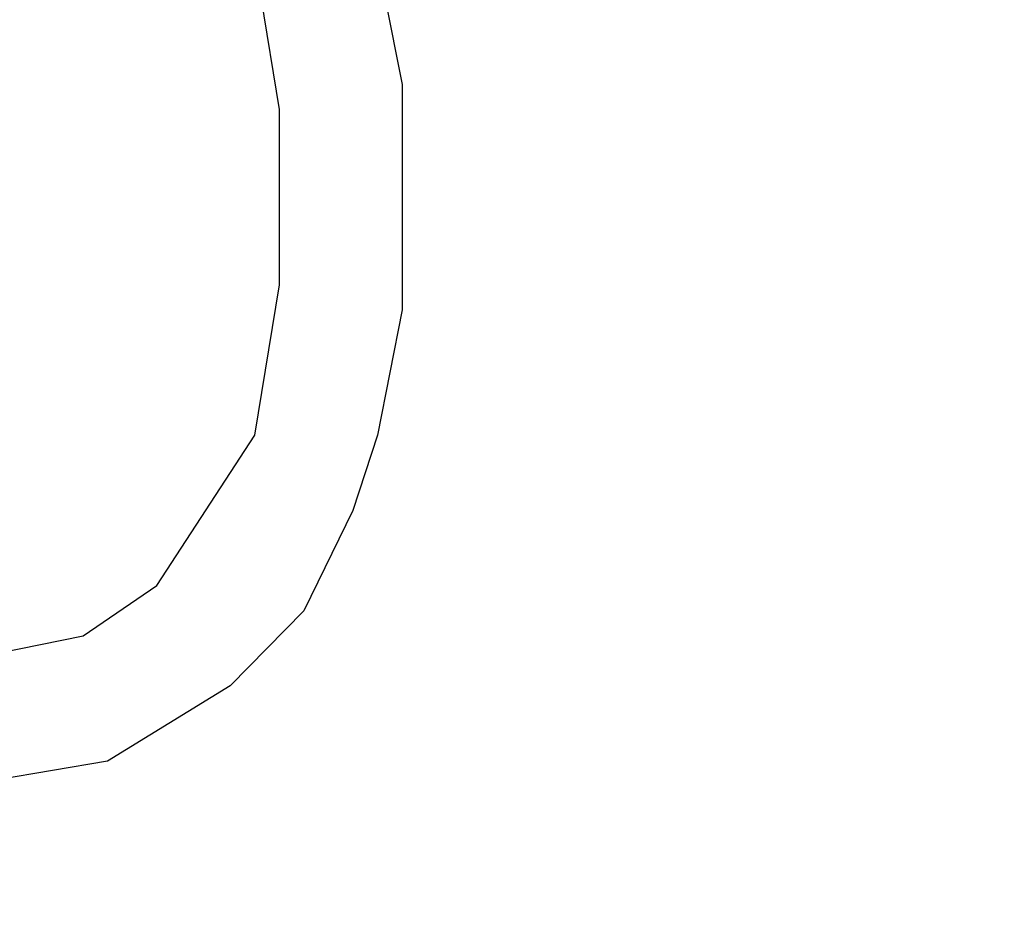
# Model space of a CAD drawing. Header units: millimetres. Extents: x 0 to 297, y 0 to 210.
# Tile 311 of 401: x 241.98 to 242.168, y 156.445 to 156.615. Entities that reach past the tile are written whole.
import ezdxf

# ---------------------------------------------------------------- set-up
doc = ezdxf.new("R2010")
doc.units = ezdxf.units.MM
doc.header["$LTSCALE"] = 16.335
doc.layers.get('0').update_dxf_attribs({"linetype": 'CONTINUOUS'})
doc.layers.add('AXES_REF', color=7, linetype='CONTINUOUS')

msp = doc.modelspace()

# ---------------------------------------------------------------- linework, layer by layer
at = {"color": 7, "linetype": 'Continuous'}
for p, q in [((242.0295671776, 156.5982335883), (242.0248796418, 156.6269569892)), ((242.0483172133, 156.6269569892), (242.0530046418, 156.6030208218)), ((242.0530046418, 156.6030208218), (242.0530046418, 156.5599357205)), ((242.0295671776, 156.564722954), (242.0295671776, 156.5982335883)), ((242.0248796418, 156.5359995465), (242.0295671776, 156.564722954)), ((242.0530046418, 156.5599357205), (242.0483172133, 156.5359995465)), ((242.0061297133, 156.5072761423), (242.0248796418, 156.5359995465)), ((242.0483172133, 156.5359995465), (242.0436296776, 156.5216378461)), ((242.0436296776, 156.5216378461), (242.0342547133, 156.5024889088)), ((241.9920672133, 156.4977016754), (242.0061297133, 156.5072761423)), ((242.0342547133, 156.5024889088), (242.0201922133, 156.4881272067)), ((241.9686296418, 156.4929144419), (241.9920672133, 156.4977016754)), ((242.0201922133, 156.4881272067), (241.9967546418, 156.4737655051)), ((241.9967546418, 156.4737655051), (241.9686296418, 156.4689782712))]:
    msp.add_line(p, q, dxfattribs=at)
for radius in [4.8479140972, 4.8475, 4.8164570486]:
    msp.add_circle((241.5069109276, 154.9564782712), radius, dxfattribs=at)
msp.add_arc((241.5069109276, 154.9564782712), 4.8, 278.2771290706, 261.7228709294, dxfattribs=at)
at = {"layer": 'AXES_REF', "color": 9, "linetype": 'Continuous'}
msp.add_circle((241.5069109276, 154.9564782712), 2.9642884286, dxfattribs=at)
at = {"layer": 'AXES_REF', "color": 7, "linetype": 'Continuous'}
msp.add_arc((241.5069109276, 154.9564782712), 4.91, 113.0826656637, 66.9173343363, dxfattribs=at)
at = {"layer": 'AXES_REF', "color": 9, "linetype": 'Continuous'}
msp.add_arc((241.5069109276, 154.9564782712), 4.4222561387, 94.4118118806, 85.5881881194, dxfattribs=at)

doc.saveas('drawing.dxf')
